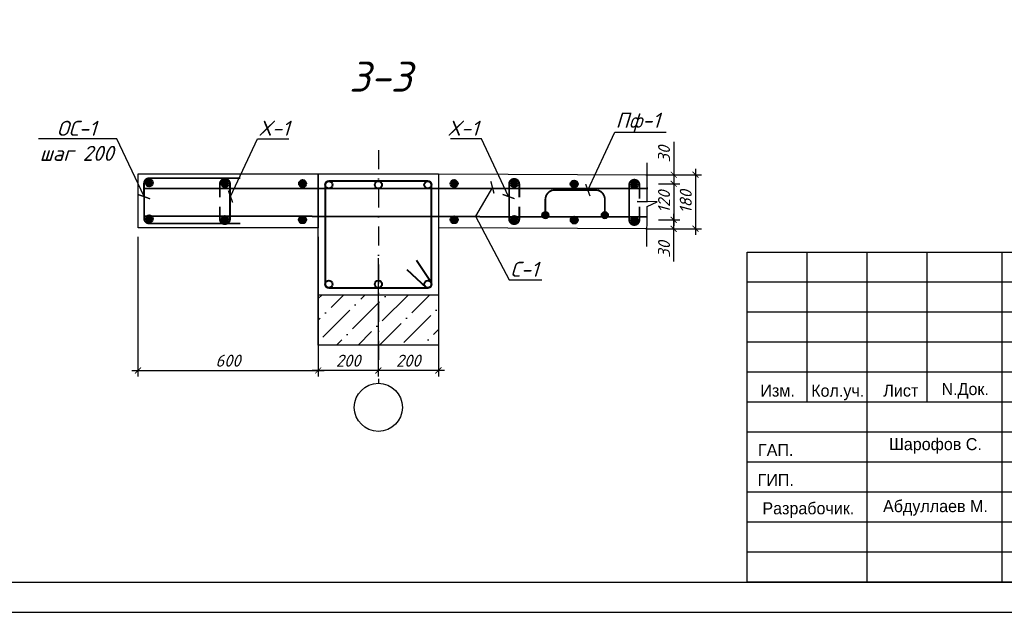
# Model space of a CAD drawing. Header units: millimetres. Extents: x -33345 to 4712671, y -3392 to 121473.
# Tile 675 of 1056: x 3523004 to 3539392, y 44501 to 54371. Entities that reach past the tile are written whole.
import ezdxf
from ezdxf import colors
from ezdxf.entities.mleader import LeaderData, LeaderLine
from ezdxf.math import Vec2, Vec3

# ---------------------------------------------------------------- set-up
doc = ezdxf.new("R2010")
doc.units = ezdxf.units.MM
doc.linetypes.add('DASHDOT', pattern=[25.4, 12.7, -6.35, 0, -6.35])
for name, color, linetype, lineweight in [('.', 7, 'Continuous', 15), ('0.25', 7, 'Continuous', 25), ('Текст', 7, 'Continuous', 20)]:
    doc.layers.add(name, color=color, linetype=linetype, lineweight=lineweight)
doc.styles.add('_text', font='isocpeui.ttf')
doc.styles.add('X-U-RW-01$0$StyleROMANS', font='GOTHIC.TTF')
doc.styles.add('Констр', font='isocpeui.ttf')
doc.styles.add('Тохир', font='isocpeui.ttf', dxfattribs={"oblique": 2, "height": 250})
doc.dimstyles.new('20', dxfattribs={"dimscale": 100, "dimtxt": 2, "dimasz": 1, "dimexe": 1, "dimexo": 1.5, "dimtad": 1, "dimdec": 0, "dimlfac": 0.2, "dimrnd": 5, "dimdsep": 46, "dimtxsty": 'Констр', "dimblk": 'ARCHTICK', "dimcen": 2.5, "dimdle": 1, "dimadec": 0, "dimazin": 0, "dimtfac": 1, "dimtdec": 0, "dimtmove": 2, "dimatfit": 3, "dimldrblk": 'OBLIQUE', "dimfxl": 1.25, "dimtolj": 1, "dimtzin": 0, "dimarcsym": 0})

# ---------------------------------------------------------------- blocks, each defined once
blk = doc.blocks.new('*U282')
at = {"layer": '0.25', "color": 5, "linetype": 'Continuous', "lineweight": 25, "ltscale": 100}
blk.add_lwpolyline([(-72619, 0), (0, 0), (0, 42000), (-72619, 42000), (-72619, 0)], dxfattribs=at)
at = {"layer": '0.25', "color": 7, "linetype": 'Continuous', "lineweight": 30, "ltscale": 100}
blk.add_lwpolyline([(-70619, 500), (-500, 500), (-500, 41500), (-70619, 41500), (-70619, 500)], dxfattribs=at)
blk = doc.blocks.new('medgor')
at = {"ltscale": 25}
for p, q in [((-44011134, 22929075), (-44011134, 22934575)), ((-44010134, 22932075), (-44010134, 22934575)), ((-44009134, 22929075), (-44009134, 22934575)), ((-44008134, 22932075), (-44008134, 22934575)), ((-44006889, 22929075), (-44006889, 22934575)), ((-44004634, 22934075), (-44011134, 22934075)), ((-43992634, 22933575), (-44011134, 22933575)), ((-44004634, 22933075), (-44011134, 22933075)), ((-44004634, 22932575), (-44011134, 22932575)), ((-43992634, 22932075), (-44011134, 22932075)), ((-44004634, 22931575), (-44011134, 22931575)), ((-44004634, 22931075), (-44011134, 22931075)), ((-43992634, 22930575), (-44011134, 22930575)), ((-44004634, 22930075), (-44011134, 22930075)), ((-44004634, 22929575), (-44011134, 22929575))]:
    blk.add_line(p, q, dxfattribs=at)
blk.add_lwpolyline([(-44011134, 22934575), (-43992634, 22934575), (-43992634, 22929075), (-44011134, 22929075)], close=True, dxfattribs=at)
at = {"layer": 'Текст', "char_height": 200, "attachment_point": 8, "style": 'X-U-RW-01$0$StyleROMANS'}
for s, insert, width in [('Изм.', (-44010625, 22932165), 748.42), ('Кол.уч.', (-44009625, 22932105), 748.42), ('Лист', (-44008575, 22932165), 748.42), ('N.Док.', (-44007503, 22932135), 748.42), ('ГАП.', (-44010657, 22931178), 748.42), ('Шарофов С.', (-44007998, 22931215), 2029.72), ('ГИП.', (-44010657, 22930678), 748.42), ('Разрабочик.', (-44010114, 22930147), 748.42), ('Абдуллаев М.', (-44007998, 22930183), 2180.46)]:
    blk.add_mtext(s, dxfattribs=dict(at, insert=insert, width=width))
blk = doc.blocks.new('_ArchTick')
at = {"color": 0, "linetype": 'ByBlock', "const_width": 0.15}
blk.add_lwpolyline([(-0.5, -0.5), (0.5, 0.5)], dxfattribs=at)
blk = doc.blocks.new('*D3666')
at = {"color": 0, "lineweight": -2, "ltscale": 100, "transparency": 16777216}
for p, q in [((3528973, 50398), (3528973, 48430)), ((3529973, 50398), (3529973, 48430)), ((3530073, 48530), (3528873, 48530))]:
    blk.add_line(p, q, dxfattribs=at)
at = {"layer": 'Defpoints', "color": 0, "lineweight": 30, "ltscale": 100, "transparency": 16777216}
for p in [(3528973, 50548), (3529973, 50548), (3528973, 48530)]:
    blk.add_point(p, dxfattribs=at)
at = {"color": 0, "lineweight": -2, "ltscale": 100, "transparency": 16777216, "xscale": 100, "yscale": 100, "zscale": 100, "rotation": 180}
blk.add_blockref('_ArchTick', (3528973, 48530), dxfattribs=at)
at = {"color": 0, "lineweight": -2, "ltscale": 100, "transparency": 16777216, "xscale": 100, "yscale": 100, "zscale": 100}
blk.add_blockref('_ArchTick', (3529973, 48530), dxfattribs=at)
at = {"color": 0, "ltscale": 100, "transparency": 16777216, "insert": (3529473, 48692), "char_height": 200, "attachment_point": 5, "style": 'Констр'}
blk.add_mtext('\\A1;200', dxfattribs=at)
blk = doc.blocks.new('_Oblique')
at = {"color": 0, "linetype": 'ByBlock', "lineweight": -2}
blk.add_line((-0.5, -0.5), (0.5, 0.5), dxfattribs=at)
blk = doc.blocks.new('*D3667')
at = {"color": 0, "lineweight": -2, "ltscale": 100, "transparency": 16777216}
for p, q in [((3527973, 50398), (3527973, 48430)), ((3528973, 50398), (3528973, 48430)), ((3529073, 48530), (3527873, 48530))]:
    blk.add_line(p, q, dxfattribs=at)
at = {"layer": 'Defpoints', "color": 0, "lineweight": 30, "ltscale": 100, "transparency": 16777216}
for p in [(3527973, 50548), (3528973, 50548), (3527973, 48530)]:
    blk.add_point(p, dxfattribs=at)
at = {"color": 0, "lineweight": -2, "ltscale": 100, "transparency": 16777216, "xscale": 100, "yscale": 100, "zscale": 100, "rotation": 180}
blk.add_blockref('_ArchTick', (3527973, 48530), dxfattribs=at)
at = {"color": 0, "lineweight": -2, "ltscale": 100, "transparency": 16777216, "xscale": 100, "yscale": 100, "zscale": 100}
blk.add_blockref('_ArchTick', (3528973, 48530), dxfattribs=at)
at = {"color": 0, "ltscale": 100, "transparency": 16777216, "insert": (3528473, 48692), "char_height": 200, "attachment_point": 5, "style": 'Констр'}
blk.add_mtext('\\A1;200', dxfattribs=at)
blk = doc.blocks.new('*D3668')
at = {"color": 0, "lineweight": -2, "ltscale": 100, "transparency": 16777216}
for p, q in [((3533424, 51789), (3534352, 51789)), ((3534252, 51889), (3534252, 50789)), ((3533426, 50889), (3534352, 50889))]:
    blk.add_line(p, q, dxfattribs=at)
at = {"layer": 'Defpoints', "color": 0, "lineweight": 30, "ltscale": 100, "transparency": 16777216}
for p in [(3533274, 51789), (3533276, 50889), (3534252, 50889)]:
    blk.add_point(p, dxfattribs=at)
at = {"color": 0, "lineweight": -2, "ltscale": 100, "transparency": 16777216, "xscale": 100, "yscale": 100, "zscale": 100}
for p, rotation in [((3534252, 51789), 90), ((3534252, 50889), 270)]:
    blk.add_blockref('_ArchTick', p, dxfattribs=dict(at, rotation=rotation))
at = {"color": 0, "ltscale": 100, "transparency": 16777216, "insert": (3534090, 51339), "char_height": 200, "attachment_point": 5, "rotation": 90, "style": 'Констр'}
blk.add_mtext('\\A1;180', dxfattribs=at)
blk = doc.blocks.new('*D3669')
at = {"color": 0, "lineweight": -2, "ltscale": 200, "transparency": 16777216}
for p, q in [((3533890, 52335), (3533890, 51788)), ((3533788, 51788), (3533990, 51788)), ((3533890, 51888), (3533890, 51538)), ((3533638, 51638), (3533990, 51638))]:
    blk.add_line(p, q, dxfattribs=at)
at = {"layer": 'Defpoints', "color": 0, "lineweight": 30, "ltscale": 200, "transparency": 16777216}
for p in [(3533638, 51788), (3533488, 51638), (3533890, 51638)]:
    blk.add_point(p, dxfattribs=at)
at = {"color": 0, "lineweight": -2, "ltscale": 200, "transparency": 16777216, "xscale": 100, "yscale": 100, "zscale": 100}
for p, rotation in [((3533890, 51788), 90), ((3533890, 51638), 270)]:
    blk.add_blockref('_ArchTick', p, dxfattribs=dict(at, rotation=rotation))
at = {"color": 0, "ltscale": 200, "transparency": 16777216, "insert": (3533728, 52132), "char_height": 200, "attachment_point": 5, "rotation": 90, "style": 'Констр'}
blk.add_mtext('\\A1;30', dxfattribs=at)
blk = doc.blocks.new('*D3670')
at = {"color": 0, "lineweight": -2, "ltscale": 200, "transparency": 16777216}
for p, q in [((3533638, 51638), (3533990, 51638)), ((3533890, 51738), (3533890, 50938)), ((3533639, 51038), (3533990, 51038))]:
    blk.add_line(p, q, dxfattribs=at)
at = {"layer": 'Defpoints', "color": 0, "lineweight": 30, "ltscale": 200, "transparency": 16777216}
for p in [(3533488, 51638), (3533489, 51038), (3533890, 51038)]:
    blk.add_point(p, dxfattribs=at)
at = {"color": 0, "lineweight": -2, "ltscale": 200, "transparency": 16777216, "xscale": 100, "yscale": 100, "zscale": 100}
for p, rotation in [((3533890, 51638), 90), ((3533890, 51038), 270)]:
    blk.add_blockref('_ArchTick', p, dxfattribs=dict(at, rotation=rotation))
at = {"color": 0, "ltscale": 200, "transparency": 16777216, "insert": (3533728, 51338), "char_height": 200, "attachment_point": 5, "rotation": 90, "style": 'Констр'}
blk.add_mtext('\\A1;120', dxfattribs=at)
blk = doc.blocks.new('*D3671')
at = {"color": 0, "lineweight": -2, "ltscale": 200, "transparency": 16777216}
for p, q in [((3533890, 50788), (3533890, 51138)), ((3533638, 51038), (3533990, 51038)), ((3533788, 50888), (3533990, 50888)), ((3533890, 50342), (3533890, 50888))]:
    blk.add_line(p, q, dxfattribs=at)
at = {"layer": 'Defpoints', "color": 0, "lineweight": 30, "ltscale": 200, "transparency": 16777216}
for p in [(3533488, 51038), (3533890, 51038), (3533638, 50888)]:
    blk.add_point(p, dxfattribs=at)
at = {"color": 0, "lineweight": -2, "ltscale": 200, "transparency": 16777216, "xscale": 100, "yscale": 100, "zscale": 100}
for p, rotation in [((3533890, 51038), 90), ((3533890, 50888), 270)]:
    blk.add_blockref('_ArchTick', p, dxfattribs=dict(at, rotation=rotation))
at = {"color": 0, "ltscale": 200, "transparency": 16777216, "insert": (3533728, 50545), "char_height": 200, "attachment_point": 5, "rotation": 90, "style": 'Констр'}
blk.add_mtext('\\A1;30', dxfattribs=at)
blk = doc.blocks.new('*D3672')
at = {"color": 0, "lineweight": -2, "ltscale": 100, "transparency": 16777216}
for p, q in [((3524973, 50753), (3524973, 48430)), ((3527973, 50753), (3527973, 48430)), ((3524873, 48530), (3528073, 48530))]:
    blk.add_line(p, q, dxfattribs=at)
at = {"layer": 'Defpoints', "color": 0, "lineweight": 30, "ltscale": 100, "transparency": 16777216}
for p in [(3524973, 50903), (3527973, 50903), (3527973, 48530)]:
    blk.add_point(p, dxfattribs=at)
at = {"color": 0, "lineweight": -2, "ltscale": 100, "transparency": 16777216, "xscale": 100, "yscale": 100, "zscale": 100, "rotation": 180}
blk.add_blockref('_ArchTick', (3524973, 48530), dxfattribs=at)
at = {"color": 0, "lineweight": -2, "ltscale": 100, "transparency": 16777216, "xscale": 100, "yscale": 100, "zscale": 100}
blk.add_blockref('_ArchTick', (3527973, 48530), dxfattribs=at)
at = {"color": 0, "ltscale": 100, "transparency": 16777216, "insert": (3526473, 48692), "char_height": 200, "attachment_point": 5, "style": 'Констр'}
blk.add_mtext('\\A1;600', dxfattribs=at)

msp = doc.modelspace()

# ---------------------------------------------------------------- hatches: boundary and pattern name
at = {"layer": '.'}
h = msp.add_hatch(color=256, dxfattribs=at)
h.dxf.hatch_style = 1
h.paths.add_polyline_path([(3531695.457, 51114.773, 1), (3531811.436, 51114.773, 1)])
h = msp.add_hatch(color=256, dxfattribs=at)
h.dxf.hatch_style = 1
h.paths.add_polyline_path([(3532684.94, 51114.773, 1), (3532800.919, 51114.773, 1)])
at = {"lineweight": 40, "true_color": 0x93278f}
h = msp.add_hatch(color=217, dxfattribs=at)
h.dxf.hatch_style = 1
edge = h.paths.add_edge_path()
edge.add_arc((3525160.302, 51653.567), 60, 0, 360)
h = msp.add_hatch(color=217, dxfattribs=at)
h.dxf.hatch_style = 1
edge = h.paths.add_edge_path()
edge.add_arc((3526420.466, 51642.274), 60, 0, 360)
h = msp.add_hatch(color=217, dxfattribs=at)
h.dxf.hatch_style = 1
edge = h.paths.add_edge_path()
edge.add_arc((3527712.958, 51641.145), 60, 0, 360)
h = msp.add_hatch(color=217, dxfattribs=at)
h.dxf.hatch_style = 1
edge = h.paths.add_edge_path()
edge.add_arc((3530233.887, 51641.145), 60, 0, 360)
h = msp.add_hatch(color=217, dxfattribs=at)
h.dxf.hatch_style = 1
edge = h.paths.add_edge_path()
edge.add_arc((3531233.951, 51642.274), 60, 0, 360)
h = msp.add_hatch(color=217, dxfattribs=at)
h.dxf.hatch_style = 1
edge = h.paths.add_edge_path()
edge.add_arc((3532233.884, 51634.144), 60, 0, 360)
h = msp.add_hatch(color=217, dxfattribs=at)
h.dxf.hatch_style = 1
edge = h.paths.add_edge_path()
edge.add_arc((3533233.818, 51626.014), 60, 0, 360)
h = msp.add_hatch(color=217, dxfattribs=at)
h.dxf.hatch_style = 1
edge = h.paths.add_edge_path()
edge.add_arc((3525159.492, 51053.534), 60, 0, 360)
h = msp.add_hatch(color=217, dxfattribs=at)
h.dxf.hatch_style = 1
edge = h.paths.add_edge_path()
edge.add_arc((3526419.655, 51042.241), 60, 0, 360)
h = msp.add_hatch(color=217, dxfattribs=at)
h.dxf.hatch_style = 1
edge = h.paths.add_edge_path()
edge.add_arc((3527711.07, 51039.841), 60, 0, 360)
h = msp.add_hatch(color=217, dxfattribs=at)
h.dxf.hatch_style = 1
edge = h.paths.add_edge_path()
edge.add_arc((3530235.775, 51039.841), 60, 0, 360)
h = msp.add_hatch(color=217, dxfattribs=at)
h.dxf.hatch_style = 1
edge = h.paths.add_edge_path()
edge.add_arc((3531234.761, 51042.241), 60, 0, 360)
h = msp.add_hatch(color=217, dxfattribs=at)
h.dxf.hatch_style = 1
edge = h.paths.add_edge_path()
edge.add_arc((3532234.695, 51034.111), 60, 0, 360)
h = msp.add_hatch(color=217, dxfattribs=at)
h.dxf.hatch_style = 1
edge = h.paths.add_edge_path()
edge.add_arc((3533234.299, 51025.983), 60, 0, 360)
at = {"ltscale": 100}
h = msp.add_hatch(dxfattribs=at)
h.set_pattern_fill('ANSI36', color=256, scale=80, style=0)
h.set_pattern_definition([(45, (2914205.67, -54322.42), (134.70384, 493.91409), [635, -127, 0, -127])])
h.paths.add_polyline_path([(3527973.422, 49783.975), (3529973.422, 49783.975), (3529973.422, 48950.656), (3527973.422, 48950.656)])

# ---------------------------------------------------------------- linework, layer by layer
at = {"color": 1, "linetype": 'DASHDOT', "ltscale": 25}
msp.add_line((3528973.422, 52197.6), (3528973.422, 48315.029), dxfattribs=at)
at = {"color": 217, "lineweight": 40, "true_color": 0x93278f}
for p, q in [((3525088.573, 51559.966), (3533457.522, 51565.175)), ((3525088.573, 51102.832), (3533449.225, 51088.998))]:
    msp.add_line(p, q, dxfattribs=at)
for points in [[(3533442.575, 50594.204), (3533445.996, 51259.875), (3533612.835, 51339.661), (3533279.991, 51342.367), (3533446.893, 51334.548), (3533450.255, 51988.82)], [(3529973.422, 51802.504), (3533449.225, 51788.375)], [(3529973.422, 51802.504), (3533449.225, 51788.375)], [(3533445.934, 50888.388), (3529970.131, 50902.518)]]:
    msp.add_lwpolyline(points)
for points in [[(3524973.422, 51802.504), (3527973.422, 51802.504), (3527973.422, 50902.504), (3524973.422, 50902.504)], [(3527973.422, 51802.504), (3529973.422, 51802.504), (3529973.422, 49783.975), (3527973.422, 49783.975)]]:
    msp.add_lwpolyline(points, close=True)
at = {"ltscale": 100}
msp.add_lwpolyline([(3529973.422, 48950.656), (3527973.422, 48950.656), (3527973.422, 51802.504), (3529973.422, 51802.504)], close=True, dxfattribs=at)
at = {"color": 217, "lineweight": 40, "true_color": 0x93278f, "const_width": 30}
msp.add_lwpolyline([(3526674.253, 50977.428), (3525244.658, 50977.428), (3525159.492, 50977.428, -0.414213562), (3525074.492, 51062.428), (3525073.806, 51645.968, -0.414213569), (3525158.807, 51730.968, 0), (3526674.253, 51730.968, -4563395051.154717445)], format="xyb", dxfattribs=at)
at = {"color": 32, "lineweight": 30, "true_color": 0xcd6928, "const_width": 30}
for points in [[(3526334.655, 51256.409), (3526334.655, 51051.135, 0.414213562), (3526419.655, 50966.135, 0.414213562), (3526504.655, 51051.135), (3526505.341, 51634.675, 1), (3526335.341, 51634.675, 0), (3526335.341, 51409.976, 4563395051.154717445)], [(3531319.761, 51256.409), (3531319.761, 51051.135, -0.414213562), (3531234.761, 50966.135, -0.414213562), (3531149.761, 51051.135), (3531149.075, 51634.675, -1), (3531319.075, 51634.675, 0), (3531319.075, 51409.976, -4563395051.154717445)], [(3533319.075, 51258.564), (3533319.299, 51036.153, -0.414213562), (3533234.299, 50951.153, -0.414213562), (3533149.299, 51036.153), (3533149.075, 51621.029, -1), (3533319.075, 51621.029, 0), (3533319.075, 51391.478, -4563395051.154717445)]]:
    msp.add_lwpolyline(points, format="xyb", dxfattribs=at)
at = {"lineweight": 40}
msp.add_lwpolyline([(3529858.272, 49966.455), (3529858.272, 51620.024, 0.414213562), (3529798.272, 51680.024), (3528148.573, 51680.024, 0.414213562), (3528088.573, 51620.024), (3528088.573, 49966.455, 0.414213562), (3528148.573, 49906.455), (3529798.272, 49906.455, 0.573752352), (3529850.555, 49995.891), (3529610.174, 50360.644)], format="xyb", dxfattribs=at)
at = {"const_width": 30}
msp.add_lwpolyline([(3531753.428, 51172.762), (3531753.428, 51374.723, -0.336807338), (3531872.301, 51531.174), (3532099.596, 51530.954), (3532624.96, 51531.174, -0.336807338), (3532743.833, 51374.723), (3532743.833, 51172.755)], format="xyb", dxfattribs=at)
at = {"lineweight": 40}
msp.add_lwpolyline([(3529773.64, 49906.455), (3529453.863, 50206.083)], dxfattribs=at)
at = {"color": 217, "lineweight": 40, "true_color": 0x93278f}
for centre in [(3525160.302, 51653.567), (3526420.466, 51642.274), (3527712.958, 51641.145), (3530233.887, 51641.145), (3531233.951, 51642.274), (3532233.884, 51634.144), (3533233.818, 51626.014), (3525159.492, 51053.534), (3526419.655, 51042.241), (3527711.07, 51039.841), (3530235.775, 51039.841), (3531234.761, 51042.241), (3532234.695, 51034.111), (3533234.299, 51025.983)]:
    msp.add_circle(centre, 60, dxfattribs=at)
at = {"lineweight": 40}
for centre in [(3528148.573, 51620.024), (3528973.422, 51620.024), (3529798.272, 51620.024), (3528148.573, 49966.455), (3528973.422, 49966.455), (3529798.272, 49966.455)]:
    msp.add_circle(centre, 60, dxfattribs=at)
for centre in [(3531753.446, 51114.773), (3532742.929, 51114.773)]:
    msp.add_circle(centre, 57.99)
at = {"linetype": 'Continuous', "ltscale": 100}
msp.add_circle((3528973.422, 47915.029), 400, dxfattribs=at)

# ---------------------------------------------------------------- block references
msp.add_blockref('medgor', (47546244.213, -22884073.497, 1359241.5))
at = {"layer": '0.25', "ltscale": 100, "transparency": 33554687}
msp.add_blockref('*U282', (3554110.105, 44501.326, 1359241.5), dxfattribs=at)

# ---------------------------------------------------------------- texts
at = {"insert": (3528486.014, 53671.179), "char_height": 500, "width": 1786.19318, "attachment_point": 1, "style": '_text'}
msp.add_mtext('3-3', dxfattribs=at)

# ---------------------------------------------------------------- dimensions: what is measured, and where the dimension line sits
at = {"ltscale": 200}
for base, p1, p2, angle, picture, middle in [((3533890.408, 51638.398), (3533637.761, 51788.398), (3533487.761, 51638.398), 90.0000009, '*D3669', (3533833.863, 52132.145)), ((3533890.408, 51038.394), (3533637.761, 50888.394), (3533487.761, 51038.394), 270.0000009, '*D3671', (3533833.863, 50544.647))]:
    dim = msp.add_linear_dim(base=base, p1=p1, p2=p2, angle=angle, dimstyle='20', override={"dimblk1": 'ArchTick', "dimblk2": 'ArchTick', "dimsah": 1, "dimtmove": 1}, dxfattribs=at)
    dim.commit()
    dim.dimension.update_dxf_attribs({"geometry": picture, "text_midpoint": middle, "dimtype": 160})
at = {"ltscale": 100}
for base, p1, p2, angle, override, picture, middle in [((3534252.071, 50889.079), (3533274.022, 51789.087), (3533276.058, 50889.079), 90.0000009, {"dimblk1": 'ArchTick', "dimblk2": 'ArchTick', "dimsah": 1}, '*D3668', (3534089.571, 51339.083)), ((3527973.422, 48529.94), (3528973.422, 50547.518), (3527973.422, 50547.518), 180, {"dimlfac": 0.2, "dimtxsty": 'Констр', "dimblk1": 'ArchTick', "dimblk2": 'ArchTick', "dimsah": 1, "dimtolj": 1}, '*D3667', (3528473.422, 48692.44)), ((3528973.422, 48529.94), (3529973.422, 50547.518), (3528973.422, 50547.518), 180, {"dimtxsty": 'Констр'}, '*D3666', (3529473.422, 48692.44))]:
    dim = msp.add_linear_dim(base=base, p1=p1, p2=p2, angle=angle, dimstyle='20', override=override, dxfattribs=at)
    dim.commit()
    dim.dimension.update_dxf_attribs({"geometry": picture, "text_midpoint": middle})
at = {"ltscale": 200}
dim = msp.add_linear_dim(base=(3533890.408, 51038.394), p1=(3533487.761, 51638.398), p2=(3533488.574, 51038.394), angle=90.0000009, dimstyle='20', override={"dimscale": 100, "dimlfac": 0.2, "dimtxsty": 'Констр', "dimblk1": 'ArchTick', "dimblk2": 'ArchTick', "dimsah": 1, "dimtolj": 1}, dxfattribs=at)
dim.commit()
dim.dimension.update_dxf_attribs({"geometry": '*D3670', "text_midpoint": (3533727.908, 51338.396)})
at = {"ltscale": 100}
dim = msp.add_linear_dim(base=(3527973.422, 48529.94), p1=(3524973.422, 50902.504), p2=(3527973.422, 50902.504), dimstyle='20', override={"dimblk1": 'ArchTick', "dimblk2": 'ArchTick', "dimsah": 1}, dxfattribs=at)
dim.commit()
dim.dimension.update_dxf_attribs({"geometry": '*D3672', "text_midpoint": (3526473.422, 48692.44)})

# ---------------------------------------------------------------- leaders
ml = msp.add_multileader_mtext('Standard')
ml.set_content('Пф-1', color=256, style='Тохир')
ml.set_leader_properties()
ml.set_arrow_properties(name='ARCHTICK')
ml.build(insert=Vec2(0, 0))
ml.multileader.update_dxf_attribs({"text_left_attachment_type": 6, "text_right_attachment_type": 6, "dogleg_length": 0.36, "arrow_head_size": 150})
ctx = ml.context
ctx.base_point, ctx.char_height, ctx.arrow_head_size, ctx.landing_gap_size, ctx.plane_origin, ctx.plane_x_axis, ctx.plane_y_axis = Vec3(3532911.674, 52496.215), 250, 150, 10, Vec3(3549090.5, 56491.774), Vec3(1, -0.000000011), Vec3(0.000000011, 1)
ctx.left_attachment, ctx.right_attachment = 6, 6
notes = []
notes.append((ctx, [(0, (1, 1, 0), (3532911.314, 52496.215), (1, -0.000000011), 0.36, [(1, [(3532459.862, 51533.079)], 0, [])])]))
ctx.mtext.insert, ctx.mtext.text_direction, ctx.mtext.rotation, ctx.mtext.flow_direction = Vec3(3532921.674, 52821.215), Vec3(1, -0.000000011), 6.283185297, 5
ml = msp.add_multileader_mtext('Standard')
ml.set_content('ОС-1\\Pшаг 200', color=256, style='Тохир')
ml.set_leader_properties()
ml.set_arrow_properties(name='ARCHTICK')
ml.build(insert=Vec2(0, 0))
ml.multileader.update_dxf_attribs({"text_left_attachment_type": 6, "text_right_attachment_type": 6, "dogleg_length": 0.36, "arrow_head_size": 150})
ctx = ml.context
ctx.base_point, ctx.char_height, ctx.arrow_head_size, ctx.landing_gap_size, ctx.plane_origin, ctx.plane_x_axis, ctx.plane_y_axis = Vec3(3523283.491, 52386.697), 250, 150, 10, Vec3(3541704.705, 56382.256), Vec3(1, -0.000000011), Vec3(0.000000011, 1)
ctx.left_attachment, ctx.right_attachment, ctx.text_align_type = 6, 6, 1
notes.append((ctx, [(1, (1, 1, 0), (3524618.124, 52386.697), (-1, 0.000000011), 0.36, [(1, [(3525074.067, 51423.56)], 0, [])])]))
ctx.mtext.insert, ctx.mtext.text_direction, ctx.mtext.rotation, ctx.mtext.alignment, ctx.mtext.flow_direction = Vec3(3523950.628, 52686.697), Vec3(1, -0.000000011), 6.283185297, 2, 5
ml = msp.add_multileader_mtext('Standard')
ml.set_content('X-1', color=256, style='Тохир')
ml.set_leader_properties()
ml.set_arrow_properties(name='ARCHTICK')
ml.build(insert=Vec2(0, 0))
ml.multileader.update_dxf_attribs({"text_left_attachment_type": 6, "text_right_attachment_type": 6, "dogleg_length": 0.36, "arrow_head_size": 150})
ctx = ml.context
ctx.base_point, ctx.char_height, ctx.arrow_head_size, ctx.landing_gap_size, ctx.plane_origin, ctx.plane_x_axis, ctx.plane_y_axis = Vec3(3526964.537, 52388.388), 250, 150, 10, Vec3(3543143.363, 56383.947), Vec3(1, -0.000000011), Vec3(0.000000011, 1)
ctx.left_attachment, ctx.right_attachment = 6, 6
notes.append((ctx, [(0, (1, 1, 0), (3526964.177, 52388.388), (1, -0.000000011), 0.36, [(1, [(3526512.725, 51425.251)], 0, [])])]))
ctx.mtext.insert, ctx.mtext.text_direction, ctx.mtext.rotation, ctx.mtext.flow_direction = Vec3(3526974.537, 52688.388), Vec3(1, -0.000000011), 6.283185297, 5
ml = msp.add_multileader_mtext('Standard')
ml.set_content('X-1', color=256, style='Тохир')
ml.set_leader_properties()
ml.set_arrow_properties(name='ARCHTICK')
ml.build(insert=Vec2(0, 0))
ml.multileader.update_dxf_attribs({"text_left_attachment_type": 6, "text_right_attachment_type": 6, "dogleg_length": 0.36, "arrow_head_size": 150})
ctx = ml.context
ctx.base_point, ctx.char_height, ctx.arrow_head_size, ctx.landing_gap_size, ctx.plane_origin, ctx.plane_x_axis, ctx.plane_y_axis = Vec3(3530110.013, 52388.388), 250, 150, 10, Vec3(3514511.054, 56383.947), Vec3(1, 0.000000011), Vec3(-0.000000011, 1)
ctx.left_attachment, ctx.right_attachment = 6, 6
notes.append((ctx, [(0, (1, 1, 0), (3530690.239, 52388.388), (-1, -0.000000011), 0.36, [(1, [(3531141.692, 51425.251)], 0, [])])]))
ctx.mtext.insert, ctx.mtext.text_direction, ctx.mtext.rotation, ctx.mtext.flow_direction = Vec3(3530120.013, 52688.388), Vec3(1, 0.000000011), 0.000000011, 5
ml = msp.add_multileader_mtext('Standard')
ml.set_content('C-1', color=256, style='Тохир')
ml.set_leader_properties()
ml.set_arrow_properties(name='ARCHTICK')
ml.build(insert=Vec2(0, 0))
ml.multileader.update_dxf_attribs({"text_left_attachment_type": 6, "text_right_attachment_type": 6, "dogleg_length": 0.36, "arrow_head_size": 150})
ctx = ml.context
ctx.base_point, ctx.char_height, ctx.arrow_head_size, ctx.landing_gap_size, ctx.plane_origin, ctx.plane_x_axis, ctx.plane_y_axis = Vec3(3531151.986, 50039.319), 250, 150, 10, Vec3(3515309.793, 54078.729), Vec3(1, 0.000000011), Vec3(-0.000000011, 1)
ctx.left_attachment, ctx.right_attachment = 6, 6
notes.append((ctx, [(1, (1, 1, 0), (3531150.186, 50039.319), (1, 0.000000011), 1.8, [(0, [(3530871.796, 51579.27), (3530589.975, 51096.377)], 0, [])])]))
ctx.mtext.insert, ctx.mtext.text_direction, ctx.mtext.rotation, ctx.mtext.flow_direction = Vec3(3531161.986, 50339.319), Vec3(1, 0.000000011), 0.000000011, 5
for ctx, leaders in notes:
    for number, flags, end, landing, length, lines in leaders:
        leader = LeaderData()
        leader.index, (leader.has_last_leader_line, leader.has_dogleg_vector, leader.attachment_direction) = number, flags
        leader.last_leader_point, leader.dogleg_vector, leader.dogleg_length = Vec3(end), Vec3(landing), length
        for number, points, colour, breaks in lines:
            line = LeaderLine()
            line.index, line.vertices, line.color, line.breaks = number, Vec3.list(points), colors.encode_raw_color(colour), breaks
            leader.lines.append(line)
        ctx.leaders.append(leader)

doc.saveas('drawing.dxf')
